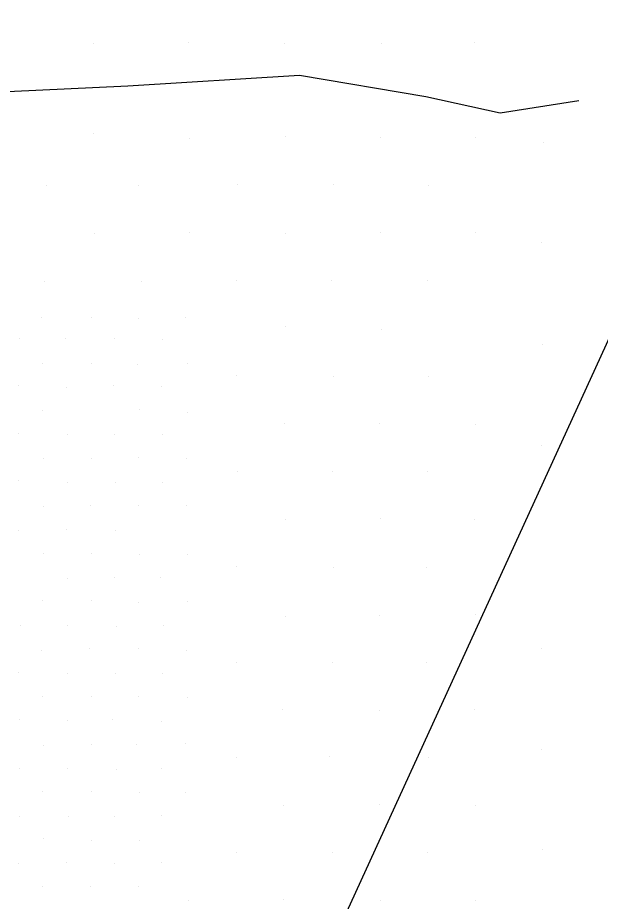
# Model space of a CAD drawing. Extents: x 1602514 to 1609837, y 863887 to 871157.
# Drawn here: x 1606231 to 1606317.4, y 867038.4 to 867169.4 of the extents above; entities that cross this region are included whole.
import ezdxf

# ---------------------------------------------------------------- set-up
doc = ezdxf.new("R2010")
doc.units = 0
for name, color, linetype in [('Survey-Flow line', 7, 'Continuous'), ('Survey-Spot dirt', 7, 'Continuous'), ('Text General Notes', 7, 'Continuous')]:
    doc.layers.add(name, color=color, linetype=linetype)

msp = doc.modelspace()

# ---------------------------------------------------------------- linework, layer by layer
at = {"layer": 'Survey-Flow line'}
msp.add_lwpolyline([(1606314.22, 867157.06), (1606302.56, 867155.24), (1606291.57, 867157.63), (1606272.83, 867160.82), (1606247.35, 867159.25), (1606225.25, 867158.18), (1606210.84, 867156.55)], dxfattribs=at)
msp.add_lwpolyline([(1606314.22, 867157.06), (1606302.56, 867155.24), (1606291.57, 867157.63), (1606272.83, 867160.82), (1606247.35, 867159.25), (1606225.25, 867158.18), (1606210.84, 867156.55)], dxfattribs=at)
at = {"layer": 'Survey-Spot dirt'}
for p, q in [((1606242.3, 867165.53), (1606242.3, 867165.53)), ((1606242.3, 867165.53), (1606242.3, 867165.53)), ((1606256.29, 867165.69), (1606256.29, 867165.69)), ((1606256.29, 867165.69), (1606256.29, 867165.69)), ((1606270.66, 867165.61), (1606270.66, 867165.61)), ((1606270.66, 867165.61), (1606270.66, 867165.61)), ((1606284.99, 867165.52), (1606284.99, 867165.52)), ((1606284.99, 867165.52), (1606284.99, 867165.52)), ((1606298.75, 867165.71), (1606298.75, 867165.71)), ((1606298.75, 867165.71), (1606298.75, 867165.71)), ((1606242.3, 867152.18), (1606242.3, 867152.18)), ((1606242.3, 867152.18), (1606242.3, 867152.18)), ((1606256.51, 867151.54), (1606256.51, 867151.54)), ((1606256.51, 867151.54), (1606256.51, 867151.54)), ((1606270.68, 867151.75), (1606270.68, 867151.75)), ((1606270.68, 867151.75), (1606270.68, 867151.75)), ((1606284.81, 867151.63), (1606284.81, 867151.63)), ((1606284.81, 867151.63), (1606284.81, 867151.63)), ((1606298.88, 867151.63), (1606298.88, 867151.63)), ((1606298.88, 867151.63), (1606298.88, 867151.63)), ((1606309.04, 867150.89), (1606309.04, 867150.89)), ((1606309.04, 867150.89), (1606309.04, 867150.89)), ((1606263.61, 867144.67), (1606263.61, 867144.67)), ((1606263.61, 867144.67), (1606263.61, 867144.67)), ((1606277.83, 867144.66), (1606277.83, 867144.66)), ((1606277.83, 867144.66), (1606277.83, 867144.66)), ((1606291.87, 867144.53), (1606291.87, 867144.53)), ((1606291.87, 867144.53), (1606291.87, 867144.53)), ((1606235.29, 867144.46), (1606235.29, 867144.46)), ((1606235.29, 867144.46), (1606235.29, 867144.46)), ((1606248.99, 867144.5), (1606248.99, 867144.5)), ((1606248.99, 867144.5), (1606248.99, 867144.5)), ((1606242.38, 867137.41), (1606242.38, 867137.41)), ((1606242.38, 867137.41), (1606242.38, 867137.41)), ((1606256.47, 867137.59), (1606256.47, 867137.59)), ((1606256.47, 867137.59), (1606256.47, 867137.59)), ((1606270.67, 867137.41), (1606270.67, 867137.41)), ((1606270.67, 867137.41), (1606270.67, 867137.41)), ((1606284.84, 867137.54), (1606284.84, 867137.54)), ((1606284.84, 867137.54), (1606284.84, 867137.54)), ((1606298.93, 867137.51), (1606298.93, 867137.51)), ((1606298.93, 867137.51), (1606298.93, 867137.51)), ((1606308.69, 867135.98), (1606308.69, 867135.98)), ((1606308.69, 867135.98), (1606308.69, 867135.98)), ((1606234.98, 867130.23), (1606234.98, 867130.23)), ((1606234.98, 867130.23), (1606234.98, 867130.23)), ((1606249.33, 867130.33), (1606249.33, 867130.33)), ((1606249.33, 867130.33), (1606249.33, 867130.33)), ((1606263.49, 867130.45), (1606263.49, 867130.45)), ((1606263.49, 867130.45), (1606263.49, 867130.45)), ((1606277.63, 867130.35), (1606277.63, 867130.35)), ((1606277.63, 867130.35), (1606277.63, 867130.35)), ((1606291.82, 867130.35), (1606291.82, 867130.35)), ((1606291.82, 867130.35), (1606291.82, 867130.35)), ((1606234.61, 867124.99), (1606234.61, 867124.99)), ((1606234.61, 867124.99), (1606234.61, 867124.99)), ((1606241.95, 867124.91), (1606241.95, 867124.91)), ((1606241.95, 867124.91), (1606241.95, 867124.91)), ((1606255.88, 867124.92), (1606255.88, 867124.92)), ((1606255.88, 867124.92), (1606255.88, 867124.92)), ((1606248.87, 867124.84), (1606248.87, 867124.84)), ((1606248.87, 867124.84), (1606248.87, 867124.84)), ((1606270.77, 867123.62), (1606270.77, 867123.62)), ((1606270.77, 867123.62), (1606270.77, 867123.62)), ((1606284.99, 867123.14), (1606284.99, 867123.14)), ((1606284.99, 867123.14), (1606284.99, 867123.14)), ((1606231.29, 867121.79), (1606231.29, 867121.79)), ((1606231.29, 867121.79), (1606231.29, 867121.79)), ((1606238.19, 867121.78), (1606238.19, 867121.78)), ((1606238.19, 867121.78), (1606238.19, 867121.78)), ((1606245.35, 867121.86), (1606245.35, 867121.86)), ((1606245.35, 867121.86), (1606245.35, 867121.86)), ((1606252.52, 867121.66), (1606252.52, 867121.66)), ((1606252.52, 867121.66), (1606252.52, 867121.66)), ((1606308.91, 867120.92), (1606308.91, 867120.92)), ((1606308.91, 867120.92), (1606308.91, 867120.92)), ((1606234.69, 867118.09), (1606234.69, 867118.09)), ((1606234.69, 867118.09), (1606234.69, 867118.09)), ((1606241.95, 867118.12), (1606241.95, 867118.12)), ((1606241.95, 867118.12), (1606241.95, 867118.12)), ((1606248.83, 867117.99), (1606248.83, 867117.99)), ((1606248.83, 867117.99), (1606248.83, 867117.99)), ((1606256.14, 867118.15), (1606256.14, 867118.15)), ((1606256.14, 867118.15), (1606256.14, 867118.15)), ((1606263.48, 867116.29), (1606263.48, 867116.29)), ((1606263.48, 867116.29), (1606263.48, 867116.29)), ((1606277.85, 867116.17), (1606277.85, 867116.17)), ((1606277.85, 867116.17), (1606277.85, 867116.17)), ((1606291.93, 867116.2), (1606291.93, 867116.2)), ((1606291.93, 867116.2), (1606291.93, 867116.2)), ((1606231.16, 867114.91), (1606231.16, 867114.91)), ((1606231.16, 867114.91), (1606231.16, 867114.91)), ((1606238.23, 867114.58), (1606238.23, 867114.58)), ((1606238.23, 867114.58), (1606238.23, 867114.58)), ((1606245.26, 867114.81), (1606245.26, 867114.81)), ((1606245.26, 867114.81), (1606245.26, 867114.81)), ((1606252.28, 867114.66), (1606252.28, 867114.66)), ((1606252.28, 867114.66), (1606252.28, 867114.66)), ((1606234.77, 867111.16), (1606234.77, 867111.16)), ((1606234.77, 867111.16), (1606234.77, 867111.16)), ((1606249.1, 867111.35), (1606249.1, 867111.35)), ((1606249.1, 867111.35), (1606249.1, 867111.35)), ((1606256.17, 867110.9), (1606256.17, 867110.9)), ((1606256.17, 867110.9), (1606256.17, 867110.9)), ((1606270.55, 867109.18), (1606270.55, 867109.18)), ((1606270.55, 867109.18), (1606270.55, 867109.18)), ((1606284.68, 867109.25), (1606284.68, 867109.25)), ((1606284.68, 867109.25), (1606284.68, 867109.25)), ((1606298.98, 867109.09), (1606298.98, 867109.09)), ((1606298.98, 867109.09), (1606298.98, 867109.09)), ((1606231.09, 867107.72), (1606231.09, 867107.72)), ((1606231.09, 867107.72), (1606231.09, 867107.72)), ((1606238.36, 867107.57), (1606238.36, 867107.57)), ((1606238.36, 867107.57), (1606238.36, 867107.57)), ((1606245.38, 867107.54), (1606245.38, 867107.54)), ((1606245.38, 867107.54), (1606245.38, 867107.54)), ((1606252.57, 867107.58), (1606252.57, 867107.58)), ((1606252.57, 867107.58), (1606252.57, 867107.58)), ((1606308.74, 867105.95), (1606308.74, 867105.95)), ((1606308.74, 867105.95), (1606308.74, 867105.95)), ((1606234.86, 867103.99), (1606234.86, 867103.99)), ((1606234.86, 867103.99), (1606234.86, 867103.99)), ((1606241.93, 867104.01), (1606241.93, 867104.01)), ((1606241.93, 867104.01), (1606241.93, 867104.01)), ((1606248.94, 867104.18), (1606248.94, 867104.18)), ((1606248.94, 867104.18), (1606248.94, 867104.18)), ((1606255.99, 867104.05), (1606255.99, 867104.05)), ((1606255.99, 867104.05), (1606255.99, 867104.05)), ((1606263.67, 867102.05), (1606263.67, 867102.05)), ((1606263.67, 867102.05), (1606263.67, 867102.05)), ((1606277.73, 867102.08), (1606277.73, 867102.08)), ((1606277.73, 867102.08), (1606277.73, 867102.08)), ((1606291.8, 867102.13), (1606291.8, 867102.13)), ((1606291.8, 867102.13), (1606291.8, 867102.13)), ((1606231.19, 867100.84), (1606231.19, 867100.84)), ((1606231.19, 867100.84), (1606231.19, 867100.84)), ((1606238.43, 867100.47), (1606238.43, 867100.47)), ((1606238.43, 867100.47), (1606238.43, 867100.47)), ((1606245.5, 867100.44), (1606245.5, 867100.44)), ((1606245.5, 867100.44), (1606245.5, 867100.44)), ((1606252.57, 867100.49), (1606252.57, 867100.49)), ((1606252.57, 867100.49), (1606252.57, 867100.49)), ((1606234.83, 867096.9), (1606234.83, 867096.9)), ((1606234.83, 867096.9), (1606234.83, 867096.9)), ((1606241.82, 867097.13), (1606241.82, 867097.13)), ((1606241.82, 867097.13), (1606241.82, 867097.13)), ((1606248.96, 867097.06), (1606248.96, 867097.06)), ((1606248.96, 867097.06), (1606248.96, 867097.06)), ((1606255.99, 867097.08), (1606255.99, 867097.08)), ((1606255.99, 867097.08), (1606255.99, 867097.08)), ((1606270.71, 867094.93), (1606270.71, 867094.93)), ((1606270.71, 867094.93), (1606270.71, 867094.93)), ((1606284.81, 867095.07), (1606284.81, 867095.07)), ((1606284.81, 867095.07), (1606284.81, 867095.07)), ((1606298.77, 867095.02), (1606298.77, 867095.02)), ((1606298.77, 867095.02), (1606298.77, 867095.02)), ((1606231.22, 867093.43), (1606231.22, 867093.43)), ((1606231.22, 867093.43), (1606231.22, 867093.43)), ((1606238.2, 867093.46), (1606238.2, 867093.46)), ((1606238.2, 867093.46), (1606238.2, 867093.46)), ((1606245.56, 867093.4), (1606245.56, 867093.4)), ((1606245.56, 867093.4), (1606245.56, 867093.4)), ((1606234.83, 867089.88), (1606234.83, 867089.88)), ((1606234.83, 867089.88), (1606234.83, 867089.88)), ((1606241.93, 867089.99), (1606241.93, 867089.99)), ((1606241.93, 867089.99), (1606241.93, 867089.99)), ((1606249.05, 867089.84), (1606249.05, 867089.84)), ((1606249.05, 867089.84), (1606249.05, 867089.84)), ((1606256.16, 867089.87), (1606256.16, 867089.87)), ((1606256.16, 867089.87), (1606256.16, 867089.87)), ((1606263.53, 867088.07), (1606263.53, 867088.07)), ((1606263.53, 867088.07), (1606263.53, 867088.07)), ((1606277.8, 867087.85), (1606277.8, 867087.85)), ((1606277.8, 867087.85), (1606277.8, 867087.85)), ((1606291.63, 867087.93), (1606291.63, 867087.93)), ((1606291.63, 867087.93), (1606291.63, 867087.93)), ((1606238.48, 867086.2), (1606238.48, 867086.2)), ((1606238.48, 867086.2), (1606238.48, 867086.2)), ((1606245.44, 867086.45), (1606245.44, 867086.45)), ((1606245.44, 867086.45), (1606245.44, 867086.45)), ((1606252.14, 867086.34), (1606252.14, 867086.34)), ((1606252.14, 867086.34), (1606252.14, 867086.34)), ((1606234.78, 867082.98), (1606234.78, 867082.98)), ((1606234.78, 867082.98), (1606234.78, 867082.98)), ((1606241.95, 867082.97), (1606241.95, 867082.97)), ((1606241.95, 867082.97), (1606241.95, 867082.97)), ((1606248.98, 867082.71), (1606248.98, 867082.71)), ((1606248.98, 867082.71), (1606248.98, 867082.71)), ((1606256.17, 867082.84), (1606256.17, 867082.84)), ((1606256.17, 867082.84), (1606256.17, 867082.84)), ((1606270.67, 867080.67), (1606270.67, 867080.67)), ((1606270.67, 867080.67), (1606270.67, 867080.67)), ((1606284.62, 867080.82), (1606284.62, 867080.82)), ((1606284.62, 867080.82), (1606284.62, 867080.82)), ((1606298.89, 867080.9), (1606298.89, 867080.9)), ((1606298.89, 867080.9), (1606298.89, 867080.9)), ((1606231.45, 867079.27), (1606231.45, 867079.27)), ((1606231.45, 867079.27), (1606231.45, 867079.27)), ((1606238.46, 867079.24), (1606238.46, 867079.24)), ((1606238.46, 867079.24), (1606238.46, 867079.24)), ((1606245.65, 867079.18), (1606245.65, 867079.18)), ((1606245.65, 867079.18), (1606245.65, 867079.18)), ((1606252.58, 867079.33), (1606252.58, 867079.33)), ((1606252.58, 867079.33), (1606252.58, 867079.33)), ((1606234.63, 867075.53), (1606234.63, 867075.53)), ((1606234.63, 867075.53), (1606234.63, 867075.53)), ((1606241.73, 867075.81), (1606241.73, 867075.81)), ((1606241.73, 867075.81), (1606241.73, 867075.81)), ((1606248.97, 867075.91), (1606248.97, 867075.91)), ((1606248.97, 867075.91), (1606248.97, 867075.91)), ((1606256.12, 867075.64), (1606256.12, 867075.64)), ((1606256.12, 867075.64), (1606256.12, 867075.64)), ((1606308.68, 867075.84), (1606308.68, 867075.84)), ((1606308.68, 867075.84), (1606308.68, 867075.84)), ((1606263.52, 867073.82), (1606263.52, 867073.82)), ((1606263.52, 867073.82), (1606263.52, 867073.82)), ((1606277.69, 867073.84), (1606277.69, 867073.84)), ((1606277.69, 867073.84), (1606277.69, 867073.84)), ((1606291.68, 867073.78), (1606291.68, 867073.78)), ((1606291.68, 867073.78), (1606291.68, 867073.78)), ((1606231.15, 867072.3), (1606231.15, 867072.3)), ((1606231.15, 867072.3), (1606231.15, 867072.3)), ((1606238.47, 867072.19), (1606238.47, 867072.19)), ((1606238.47, 867072.19), (1606238.47, 867072.19)), ((1606245.47, 867072.22), (1606245.47, 867072.22)), ((1606245.47, 867072.22), (1606245.47, 867072.22)), ((1606252.47, 867072.21), (1606252.47, 867072.21)), ((1606252.47, 867072.21), (1606252.47, 867072.21)), ((1606234.78, 867068.69), (1606234.78, 867068.69)), ((1606234.78, 867068.69), (1606234.78, 867068.69)), ((1606241.93, 867068.68), (1606241.93, 867068.68)), ((1606241.93, 867068.68), (1606241.93, 867068.68)), ((1606248.98, 867068.7), (1606248.98, 867068.7)), ((1606248.98, 867068.7), (1606248.98, 867068.7)), ((1606256.24, 867068.64), (1606256.24, 867068.64)), ((1606256.24, 867068.64), (1606256.24, 867068.64)), ((1606270.33, 867066.77), (1606270.33, 867066.77)), ((1606270.33, 867066.77), (1606270.33, 867066.77)), ((1606284.67, 867066.69), (1606284.67, 867066.69)), ((1606284.67, 867066.69), (1606284.67, 867066.69)), ((1606298.82, 867066.88), (1606298.82, 867066.88)), ((1606298.82, 867066.88), (1606298.82, 867066.88)), ((1606231.29, 867065.32), (1606231.29, 867065.32)), ((1606231.29, 867065.32), (1606231.29, 867065.32)), ((1606238.37, 867065.15), (1606238.37, 867065.15)), ((1606238.37, 867065.15), (1606238.37, 867065.15)), ((1606245.15, 867065.3), (1606245.15, 867065.3)), ((1606245.15, 867065.3), (1606245.15, 867065.3)), ((1606252.41, 867065), (1606252.41, 867065)), ((1606252.41, 867065), (1606252.41, 867065)), ((1606234.84, 867061.53), (1606234.84, 867061.53)), ((1606234.84, 867061.53), (1606234.84, 867061.53)), ((1606241.98, 867061.65), (1606241.98, 867061.65)), ((1606241.98, 867061.65), (1606241.98, 867061.65)), ((1606248.68, 867061.67), (1606248.68, 867061.67)), ((1606248.68, 867061.67), (1606248.68, 867061.67)), ((1606255.91, 867061.77), (1606255.91, 867061.77)), ((1606255.91, 867061.77), (1606255.91, 867061.77)), ((1606308.75, 867060.93), (1606308.75, 867060.93)), ((1606308.75, 867060.93), (1606308.75, 867060.93)), ((1606263.51, 867059.71), (1606263.51, 867059.71)), ((1606263.51, 867059.71), (1606263.51, 867059.71)), ((1606277.29, 867059.79), (1606277.29, 867059.79)), ((1606277.29, 867059.79), (1606277.29, 867059.79)), ((1606291.93, 867059.65), (1606291.93, 867059.65)), ((1606291.93, 867059.65), (1606291.93, 867059.65)), ((1606238.36, 867058.13), (1606238.36, 867058.13)), ((1606238.36, 867058.13), (1606238.36, 867058.13)), ((1606252.31, 867058.06), (1606252.31, 867058.06)), ((1606252.31, 867058.06), (1606252.31, 867058.06)), ((1606231.31, 867058.02), (1606231.31, 867058.02)), ((1606231.31, 867058.02), (1606231.31, 867058.02)), ((1606245.66, 867057.96), (1606245.66, 867057.96)), ((1606245.66, 867057.96), (1606245.66, 867057.96)), ((1606234.66, 867054.67), (1606234.66, 867054.67)), ((1606234.66, 867054.67), (1606234.66, 867054.67)), ((1606241.97, 867054.6), (1606241.97, 867054.6)), ((1606241.97, 867054.6), (1606241.97, 867054.6)), ((1606249.12, 867054.5), (1606249.12, 867054.5)), ((1606249.12, 867054.5), (1606249.12, 867054.5)), ((1606255.9, 867054.56), (1606255.9, 867054.56)), ((1606255.9, 867054.56), (1606255.9, 867054.56)), ((1606270.49, 867052.6), (1606270.49, 867052.6)), ((1606270.49, 867052.6), (1606270.49, 867052.6)), ((1606284.62, 867052.76), (1606284.62, 867052.76)), ((1606284.62, 867052.76), (1606284.62, 867052.76)), ((1606298.96, 867052.66), (1606298.96, 867052.66)), ((1606298.96, 867052.66), (1606298.96, 867052.66)), ((1606231.36, 867051.01), (1606231.36, 867051.01)), ((1606231.36, 867051.01), (1606231.36, 867051.01)), ((1606238.49, 867051.03), (1606238.49, 867051.03)), ((1606238.49, 867051.03), (1606238.49, 867051.03)), ((1606245.4, 867050.97), (1606245.4, 867050.97)), ((1606245.4, 867050.97), (1606245.4, 867050.97)), ((1606252.38, 867051.06), (1606252.38, 867051.06)), ((1606252.38, 867051.06), (1606252.38, 867051.06)), ((1606234.85, 867047.66), (1606234.85, 867047.66)), ((1606234.85, 867047.66), (1606234.85, 867047.66)), ((1606241.97, 867047.46), (1606241.97, 867047.46)), ((1606241.97, 867047.46), (1606241.97, 867047.46)), ((1606249.14, 867047.35), (1606249.14, 867047.35)), ((1606249.14, 867047.35), (1606249.14, 867047.35)), ((1606263.48, 867045.58), (1606263.48, 867045.58)), ((1606263.48, 867045.58), (1606263.48, 867045.58)), ((1606277.76, 867045.57), (1606277.76, 867045.57)), ((1606277.76, 867045.57), (1606277.76, 867045.57)), ((1606291.75, 867045.63), (1606291.75, 867045.63)), ((1606291.75, 867045.63), (1606291.75, 867045.63)), ((1606308.92, 867046.03), (1606308.92, 867046.03)), ((1606308.92, 867046.03), (1606308.92, 867046.03)), ((1606231.16, 867044.03), (1606231.16, 867044.03)), ((1606231.16, 867044.03), (1606231.16, 867044.03)), ((1606238.27, 867044.08), (1606238.27, 867044.08)), ((1606238.27, 867044.08), (1606238.27, 867044.08)), ((1606245.44, 867043.97), (1606245.44, 867043.97)), ((1606245.44, 867043.97), (1606245.44, 867043.97)), ((1606252.38, 867044.17), (1606252.38, 867044.17)), ((1606252.38, 867044.17), (1606252.38, 867044.17)), ((1606234.66, 867040.62), (1606234.66, 867040.62)), ((1606234.66, 867040.62), (1606234.66, 867040.62)), ((1606241.86, 867040.6), (1606241.86, 867040.6)), ((1606241.86, 867040.6), (1606241.86, 867040.6)), ((1606249.01, 867040.59), (1606249.01, 867040.59)), ((1606249.01, 867040.59), (1606249.01, 867040.59)), ((1606256.41, 867038.53), (1606256.41, 867038.53)), ((1606256.41, 867038.53), (1606256.41, 867038.53)), ((1606270.51, 867038.69), (1606270.51, 867038.69)), ((1606270.51, 867038.69), (1606270.51, 867038.69)), ((1606284.76, 867038.49), (1606284.76, 867038.49)), ((1606284.76, 867038.49), (1606284.76, 867038.49)), ((1606298.95, 867038.54), (1606298.95, 867038.54)), ((1606298.95, 867038.54), (1606298.95, 867038.54))]:
    msp.add_line(p, q, dxfattribs=at)
at = {"layer": 'Text General Notes'}
msp.add_lwpolyline([(1606145.12, 866742.53), (1606660.14, 867868.06), (1606200.89, 866708.24)], dxfattribs=at)
msp.add_lwpolyline([(1606145.12, 866742.53), (1606660.14, 867868.06), (1606200.89, 866708.24)], dxfattribs=at)

doc.saveas('drawing.dxf')
